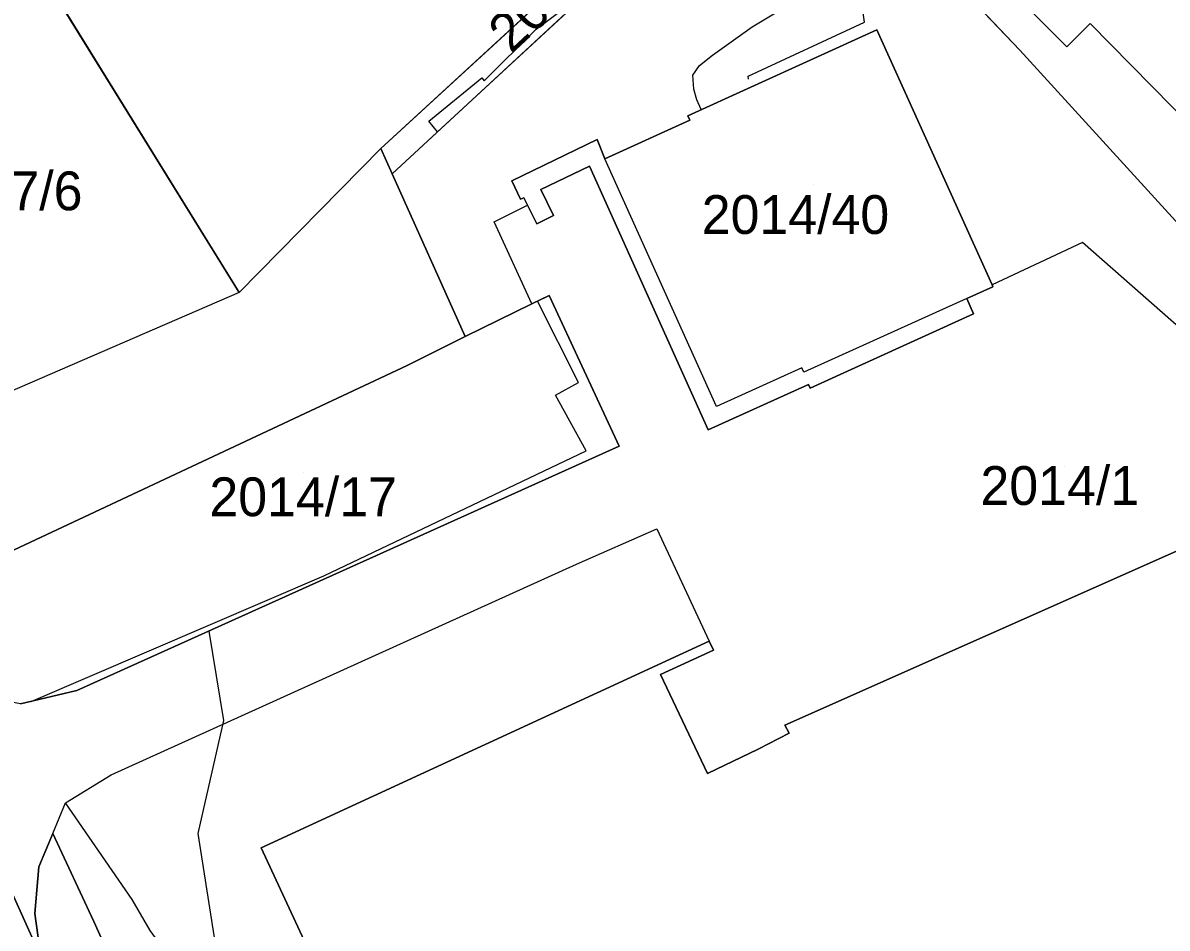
# Model space of a CAD drawing. Extents: x -263423 to -261326, y -1240067 to -1237864.
# Drawn here: x -262323.8 to -262264.8, y -1239662 to -1239615.3 of the extents above; entities that cross this region are included whole.
import ezdxf

# ---------------------------------------------------------------- set-up
doc = ezdxf.new("R2010")
doc.units = 0
for name, color, linetype in [('body_kn', 7, 'Continuous'), ('kladpar_druhypozemkov', 7, 'Continuous'), ('kladpar_hranice', 7, 'Continuous'), ('kladpar_parcelnecisla', 7, 'Continuous'), ('kladpar_plochy', 7, 'Continuous'), ('tarchy_linie', 7, 'Continuous'), ('zappar_hrandruhpozemk', 7, 'Continuous')]:
    doc.layers.add(name, color=color, linetype=linetype)

msp = doc.modelspace()

# ---------------------------------------------------------------- linework, layer by layer
at = {"layer": 'body_kn'}
for p, q in [((-262286.24, -1239615.5), (-262286.24, -1239615.5)), ((-262268.81, -1239615.34), (-262268.81, -1239615.34)), ((-262297.37, -1239615.63), (-262297.37, -1239615.63)), ((-262279.81, -1239615.65), (-262279.81, -1239615.65)), ((-262272.44, -1239616.71), (-262272.44, -1239616.71)), ((-262270.02, -1239616.54), (-262270.02, -1239616.54)), ((-262288.28, -1239616.96), (-262288.28, -1239616.96)), ((-262288.96, -1239617.5), (-262288.96, -1239617.5)), ((-262300.18, -1239618.14), (-262300.18, -1239618.14)), ((-262300.06, -1239618.28), (-262300.06, -1239618.28)), ((-262289.3, -1239617.99), (-262289.3, -1239617.99)), ((-262286.44, -1239618.05), (-262286.44, -1239618.05)), ((-262286.43, -1239618.2), (-262286.43, -1239618.2)), ((-262289.25, -1239618.71), (-262289.25, -1239618.71)), ((-262289.1, -1239619.26), (-262289.1, -1239619.26)), ((-262289.56, -1239620.09), (-262289.56, -1239620.09)), ((-262288.87, -1239619.77), (-262288.87, -1239619.77)), ((-262302.91, -1239620.37), (-262302.91, -1239620.37)), ((-262289.46, -1239620.32), (-262289.46, -1239620.32)), ((-262302.46, -1239620.91), (-262302.46, -1239620.91)), ((-262302.46, -1239620.91), (-262302.46, -1239620.91)), ((-262294.23, -1239621.32), (-262294.23, -1239621.32)), ((-262305.39, -1239621.78), (-262305.39, -1239621.78)), ((-262293.83, -1239622.3), (-262293.83, -1239622.3)), ((-262304.8, -1239623.08), (-262304.8, -1239623.08)), ((-262304.8, -1239623.08), (-262304.8, -1239623.08)), ((-262294.62, -1239622.69), (-262294.62, -1239622.69)), ((-262298.63, -1239623.44), (-262298.63, -1239623.44)), ((-262298.18, -1239624.38), (-262298.18, -1239624.38)), ((-262298.02, -1239624.31), (-262298.02, -1239624.31)), ((-262297.14, -1239623.89), (-262297.14, -1239623.89)), ((-262297.14, -1239623.89), (-262297.14, -1239623.89)), ((-262297.82, -1239624.69), (-262297.82, -1239624.69)), ((-262299.54, -1239625.55), (-262299.54, -1239625.55)), ((-262296.49, -1239625.23), (-262296.49, -1239625.23)), ((-262297.34, -1239625.66), (-262297.34, -1239625.66)), ((-262269.21, -1239626.62), (-262269.21, -1239626.62)), ((-262273.87, -1239628.8), (-262273.87, -1239628.8)), ((-262273.83, -1239628.9), (-262273.83, -1239628.9)), ((-262312.69, -1239629.2), (-262312.69, -1239629.2)), ((-262312.69, -1239629.2), (-262312.69, -1239629.2)), ((-262297.3, -1239629.64), (-262297.3, -1239629.64)), ((-262296.71, -1239629.35), (-262296.71, -1239629.35)), ((-262275.17, -1239629.51), (-262275.17, -1239629.51)), ((-262275.17, -1239629.51), (-262275.17, -1239629.51)), ((-262297.6, -1239629.78), (-262297.6, -1239629.78)), ((-262297.6, -1239629.78), (-262297.6, -1239629.78)), ((-262274.82, -1239630.29), (-262274.82, -1239630.29)), ((-262301.03, -1239631.47), (-262301.03, -1239631.47)), ((-262304.02, -1239632.97), (-262304.02, -1239632.97)), ((-262304.02, -1239632.97), (-262304.02, -1239632.97)), ((-262283.68, -1239633.09), (-262283.68, -1239633.09)), ((-262295.2, -1239633.84), (-262295.2, -1239633.84)), ((-262283.57, -1239633.31), (-262283.57, -1239633.31)), ((-262283.34, -1239633.94), (-262283.34, -1239633.94)), ((-262283.25, -1239634.13), (-262283.25, -1239634.13)), ((-262296.38, -1239634.49), (-262296.38, -1239634.49)), ((-262288.07, -1239635.07), (-262288.07, -1239635.07)), ((-262288.5, -1239636.28), (-262288.5, -1239636.28)), ((-262294.8, -1239637.36), (-262294.8, -1239637.36)), ((-262293.09, -1239637.12), (-262293.09, -1239637.12)), ((-262291.16, -1239641.39), (-262291.16, -1239641.39)), ((-262295.3, -1239643.2), (-262295.3, -1239643.2)), ((-262308.32, -1239643.8), (-262308.32, -1239643.8)), ((-262314.26, -1239646.65), (-262314.26, -1239646.65)), ((-262288.45, -1239647.18), (-262288.45, -1239647.18)), ((-262288.24, -1239647.63), (-262288.24, -1239647.63)), ((-262290.97, -1239648.89), (-262290.97, -1239648.89)), ((-262321.06, -1239649.71), (-262321.06, -1239649.71)), ((-262323.42, -1239650.28), (-262323.42, -1239650.28)), ((-262323.42, -1239650.28), (-262323.42, -1239650.28)), ((-262313.49, -1239651.26), (-262313.49, -1239651.26)), ((-262284.55, -1239651.5), (-262284.55, -1239651.5)), ((-262284.34, -1239651.92), (-262284.34, -1239651.92)), ((-262285.93, -1239652.74), (-262285.93, -1239652.74)), ((-262319.29, -1239654.07), (-262319.29, -1239654.07)), ((-262288.54, -1239653.99), (-262288.54, -1239653.99)), ((-262321.65, -1239655.51), (-262321.65, -1239655.51)), ((-262322.3, -1239657.09), (-262322.3, -1239657.09)), ((-262322.3, -1239657.09), (-262322.3, -1239657.09)), ((-262314.82, -1239657.08), (-262314.82, -1239657.08)), ((-262311.55, -1239657.83), (-262311.55, -1239657.83)), ((-262323.01, -1239658.8), (-262323.01, -1239658.8)), ((-262318.21, -1239660.49), (-262318.21, -1239660.49)), ((-262323.22, -1239661.21), (-262323.22, -1239661.21)), ((-262320.18, -1239661.62), (-262320.18, -1239661.62))]:
    msp.add_line(p, q, dxfattribs=at)
at = {"layer": 'kladpar_druhypozemkov'}
for p, q in [((-262283.06, -1239623.65), (-262283.06, -1239623.65)), ((-262309.37, -1239638.49), (-262309.37, -1239638.49)), ((-262270.16, -1239638.18), (-262270.16, -1239638.18))]:
    msp.add_line(p, q, dxfattribs=at)
at = {"layer": 'kladpar_hranice'}
for points in [[(-262313.68, -1239581.38), (-262303.37, -1239571.39), (-262296.72, -1239567.59), (-262287.67, -1239562.42), (-262286.97, -1239563.18), (-262286.51, -1239563.68), (-262286.26, -1239563.94), (-262286.39, -1239564.13), (-262274.99, -1239575.59), (-262265.75, -1239585.41), (-262266.4, -1239586.03), (-262273.15, -1239592.36), (-262294.88, -1239570.48), (-262312.08, -1239586.78), (-262312.2, -1239586.9), (-262308.4, -1239591.1), (-262308.8, -1239591.3), (-262301.6, -1239598.9), (-262295.1, -1239592.9), (-262285.4, -1239603.2), (-262296.89, -1239613.97), (-262305.39, -1239621.78), (-262312.69, -1239629.2), (-262328.07, -1239604.33)], [(-262264.72, -1239591.6), (-262248.91, -1239607.2), (-262243.31, -1239612.77), (-262233.46, -1239622.57), (-262244, -1239628.3), (-262253.36, -1239633.45), (-262262.63, -1239627.46), (-262272.44, -1239616.71), (-262284.37, -1239604.16), (-262277.22, -1239597.53), (-262264.72, -1239591.6)], [(-262304.8, -1239623.08), (-262305.39, -1239621.78), (-262296.89, -1239613.97), (-262285.4, -1239603.2), (-262281.95, -1239599.78), (-262277.22, -1239597.53), (-262284.37, -1239604.16), (-262304.8, -1239623.08)], [(-262312.69, -1239629.2), (-262305.39, -1239621.78), (-262304.8, -1239623.08), (-262301.03, -1239631.47), (-262304.02, -1239632.97), (-262327.64, -1239644.03), (-262328.14, -1239642.94), (-262328.78, -1239643.32), (-262331.52, -1239637.33), (-262332.99, -1239634.18), (-262336.81, -1239625.98), (-262331.34, -1239623.41), (-262331.23, -1239620.13), (-262330.9, -1239616.3), (-262330.23, -1239612.44), (-262329.38, -1239608.44), (-262328.07, -1239604.33), (-262312.69, -1239629.2)], [(-262323.96, -1239650.41), (-262321.06, -1239649.71), (-262293.09, -1239637.12), (-262296.71, -1239629.35), (-262297.6, -1239629.78), (-262301.03, -1239631.47), (-262304.8, -1239623.08), (-262284.37, -1239604.16), (-262272.44, -1239616.71), (-262262.63, -1239627.46), (-262253.36, -1239633.45), (-262244, -1239628.3), (-262233.46, -1239622.57), (-262232.65, -1239622.21), (-262231.68, -1239621.78), (-262215.27, -1239612.72), (-262214.2, -1239613.62), (-262213, -1239614.96), (-262202.5, -1239626.05)], [(-262297.14, -1239623.89), (-262296.49, -1239625.23), (-262297.34, -1239625.66), (-262297.82, -1239624.69), (-262298.02, -1239624.31), (-262298.18, -1239624.38), (-262298.63, -1239623.44), (-262294.23, -1239621.32), (-262293.83, -1239622.3), (-262289.46, -1239620.32), (-262289.56, -1239620.09), (-262279.81, -1239615.65), (-262273.87, -1239628.8), (-262273.83, -1239628.9), (-262275.17, -1239629.51), (-262274.82, -1239630.29), (-262283.25, -1239634.13), (-262283.34, -1239633.94), (-262288.5, -1239636.28), (-262294.62, -1239622.69), (-262297.14, -1239623.89)], [(-262296.49, -1239625.23), (-262297.14, -1239623.89), (-262294.62, -1239622.69), (-262288.5, -1239636.28), (-262283.34, -1239633.94), (-262283.25, -1239634.13), (-262274.82, -1239630.29), (-262275.17, -1239629.51), (-262273.83, -1239628.9), (-262273.87, -1239628.8), (-262279.81, -1239615.65), (-262289.56, -1239620.09), (-262289.46, -1239620.32), (-262293.83, -1239622.3), (-262294.23, -1239621.32), (-262298.63, -1239623.44), (-262298.18, -1239624.38), (-262298.02, -1239624.31), (-262297.82, -1239624.69), (-262297.34, -1239625.66), (-262296.49, -1239625.23)], [(-262339.47, -1239629.57), (-262339.54, -1239620.02), (-262336.81, -1239625.98), (-262332.99, -1239634.18), (-262330.27, -1239647.12), (-262322.92, -1239663.44), (-262317.05, -1239676.15), (-262322.22, -1239678.54), (-262322.68, -1239678.75), (-262334.34, -1239651.79), (-262338.77, -1239638.78), (-262338.45, -1239638.71), (-262339.47, -1239629.57)], [(-262309.12, -1239663.08), (-262311.55, -1239657.83), (-262288.45, -1239647.18), (-262288.24, -1239647.63), (-262290.97, -1239648.89), (-262288.54, -1239653.99), (-262285.93, -1239652.74), (-262284.34, -1239651.92), (-262284.55, -1239651.5), (-262263.58, -1239642.19), (-262224.01, -1239624.42)], [(-262213.25, -1239633.45), (-262213.8, -1239632.34), (-262214.09, -1239632.53), (-262213.85, -1239632.98), (-262218.05, -1239635.12), (-262218.95, -1239635.56), (-262224.01, -1239624.42), (-262263.58, -1239642.19), (-262284.55, -1239651.5), (-262284.34, -1239651.92), (-262285.93, -1239652.74), (-262288.54, -1239653.99), (-262290.97, -1239648.89), (-262288.24, -1239647.63), (-262288.45, -1239647.18), (-262311.55, -1239657.83), (-262309.12, -1239663.08)], [(-262304.02, -1239632.97), (-262301.03, -1239631.47), (-262297.6, -1239629.78), (-262296.71, -1239629.35), (-262293.09, -1239637.12), (-262321.06, -1239649.71), (-262323.96, -1239650.41), (-262325.1, -1239650.19), (-262328.28, -1239644.34), (-262328.78, -1239643.32), (-262328.14, -1239642.94), (-262327.64, -1239644.03), (-262304.02, -1239632.97)], [(-262318.38, -1239665.63), (-262320.18, -1239661.62), (-262322.3, -1239657.09), (-262323.01, -1239658.8), (-262323.22, -1239661.21), (-262322.92, -1239663.44), (-262330.27, -1239647.12)], [(-262322.3, -1239657.09), (-262320.18, -1239661.62), (-262318.38, -1239665.63), (-262317.57, -1239667.29), (-262308.85, -1239686.61), (-262308.04, -1239688.39), (-262307.6, -1239689.41), (-262306.05, -1239692.73), (-262301.13, -1239703.31), (-262300.38, -1239704.97), (-262298.32, -1239709.43), (-262296.68, -1239712.95), (-262296.45, -1239713.45), (-262294.65, -1239717.27), (-262297.65, -1239718.18), (-262317.05, -1239676.15), (-262322.92, -1239663.44), (-262323.22, -1239661.21), (-262323.01, -1239658.8), (-262322.3, -1239657.09)]]:
    msp.add_lwpolyline(points, dxfattribs=at)
at = {"layer": 'kladpar_plochy'}
for p, q in [((-262312.69, -1239629.2), (-262328.07, -1239604.33)), ((-262304.8, -1239623.08), (-262284.37, -1239604.16)), ((-262284.37, -1239604.16), (-262272.44, -1239616.71)), ((-262296.89, -1239613.97), (-262305.39, -1239621.78)), ((-262279.81, -1239615.65), (-262289.56, -1239620.09)), ((-262273.87, -1239628.8), (-262279.81, -1239615.65)), ((-262272.44, -1239616.71), (-262262.63, -1239627.46)), ((-262289.56, -1239620.09), (-262289.46, -1239620.32)), ((-262289.46, -1239620.32), (-262293.83, -1239622.3)), ((-262294.23, -1239621.32), (-262298.63, -1239623.44)), ((-262293.83, -1239622.3), (-262294.23, -1239621.32)), ((-262305.39, -1239621.78), (-262312.69, -1239629.2)), ((-262301.03, -1239631.47), (-262304.8, -1239623.08)), ((-262297.14, -1239623.89), (-262294.62, -1239622.69)), ((-262294.62, -1239622.69), (-262288.5, -1239636.28)), ((-262298.63, -1239623.44), (-262298.18, -1239624.38)), ((-262298.18, -1239624.38), (-262298.02, -1239624.31)), ((-262298.02, -1239624.31), (-262297.82, -1239624.69)), ((-262296.49, -1239625.23), (-262297.14, -1239623.89)), ((-262297.82, -1239624.69), (-262297.34, -1239625.66)), ((-262297.34, -1239625.66), (-262296.49, -1239625.23)), ((-262275.17, -1239629.51), (-262273.83, -1239628.9)), ((-262273.83, -1239628.9), (-262273.87, -1239628.8)), ((-262296.71, -1239629.35), (-262297.6, -1239629.78)), ((-262293.09, -1239637.12), (-262296.71, -1239629.35)), ((-262274.82, -1239630.29), (-262275.17, -1239629.51)), ((-262297.6, -1239629.78), (-262301.03, -1239631.47)), ((-262283.25, -1239634.13), (-262274.82, -1239630.29)), ((-262288.5, -1239636.28), (-262283.34, -1239633.94)), ((-262283.34, -1239633.94), (-262283.25, -1239634.13)), ((-262321.06, -1239649.71), (-262293.09, -1239637.12)), ((-262263.58, -1239642.19), (-262284.55, -1239651.5)), ((-262322.92, -1239663.44), (-262330.27, -1239647.12)), ((-262288.45, -1239647.18), (-262311.55, -1239657.83)), ((-262288.24, -1239647.63), (-262288.45, -1239647.18)), ((-262290.97, -1239648.89), (-262288.24, -1239647.63)), ((-262288.54, -1239653.99), (-262290.97, -1239648.89)), ((-262323.96, -1239650.41), (-262321.06, -1239649.71)), ((-262284.55, -1239651.5), (-262284.34, -1239651.92)), ((-262284.34, -1239651.92), (-262285.93, -1239652.74)), ((-262285.93, -1239652.74), (-262288.54, -1239653.99)), ((-262322.3, -1239657.09), (-262323.01, -1239658.8)), ((-262320.18, -1239661.62), (-262322.3, -1239657.09)), ((-262311.55, -1239657.83), (-262309.12, -1239663.08)), ((-262323.01, -1239658.8), (-262323.22, -1239661.21)), ((-262323.22, -1239661.21), (-262322.92, -1239663.44)), ((-262318.38, -1239665.63), (-262320.18, -1239661.62))]:
    msp.add_line(p, q, dxfattribs=at)
for points in [[(-262264.72, -1239591.6), (-262248.91, -1239607.2), (-262243.31, -1239612.77), (-262233.46, -1239622.57), (-262244, -1239628.3), (-262253.36, -1239633.45), (-262262.63, -1239627.46), (-262272.44, -1239616.71), (-262284.37, -1239604.16), (-262277.22, -1239597.53)], [(-262304.8, -1239623.08), (-262305.39, -1239621.78), (-262296.89, -1239613.97), (-262285.4, -1239603.2), (-262281.95, -1239599.78), (-262277.22, -1239597.53), (-262284.37, -1239604.16)], [(-262312.69, -1239629.2), (-262305.39, -1239621.78), (-262304.8, -1239623.08), (-262301.03, -1239631.47), (-262304.02, -1239632.97), (-262327.64, -1239644.03), (-262328.14, -1239642.94), (-262328.78, -1239643.32), (-262331.52, -1239637.33), (-262332.99, -1239634.18), (-262336.81, -1239625.98), (-262331.34, -1239623.41), (-262331.23, -1239620.13), (-262330.9, -1239616.3), (-262330.23, -1239612.44), (-262329.38, -1239608.44), (-262328.07, -1239604.33)], [(-262297.14, -1239623.89), (-262296.49, -1239625.23), (-262297.34, -1239625.66), (-262297.82, -1239624.69), (-262298.02, -1239624.31), (-262298.18, -1239624.38), (-262298.63, -1239623.44), (-262294.23, -1239621.32), (-262293.83, -1239622.3), (-262289.46, -1239620.32), (-262289.56, -1239620.09), (-262279.81, -1239615.65), (-262273.87, -1239628.8), (-262273.83, -1239628.9), (-262275.17, -1239629.51), (-262274.82, -1239630.29), (-262283.25, -1239634.13), (-262283.34, -1239633.94), (-262288.5, -1239636.28), (-262294.62, -1239622.69)], [(-262339.47, -1239629.57), (-262339.54, -1239620.02), (-262336.81, -1239625.98), (-262332.99, -1239634.18), (-262330.27, -1239647.12), (-262322.92, -1239663.44), (-262317.05, -1239676.15), (-262322.22, -1239678.54), (-262322.68, -1239678.75), (-262334.34, -1239651.79), (-262338.77, -1239638.78), (-262338.45, -1239638.71)], [(-262304.02, -1239632.97), (-262301.03, -1239631.47), (-262297.6, -1239629.78), (-262296.71, -1239629.35), (-262293.09, -1239637.12), (-262321.06, -1239649.71), (-262323.96, -1239650.41), (-262325.1, -1239650.19), (-262328.28, -1239644.34), (-262328.78, -1239643.32), (-262328.14, -1239642.94), (-262327.64, -1239644.03)], [(-262322.3, -1239657.09), (-262320.18, -1239661.62), (-262318.38, -1239665.63), (-262317.57, -1239667.29), (-262308.85, -1239686.61), (-262308.04, -1239688.39), (-262307.6, -1239689.41), (-262306.05, -1239692.73), (-262301.13, -1239703.31), (-262300.38, -1239704.97), (-262298.32, -1239709.43), (-262296.68, -1239712.95), (-262296.45, -1239713.45), (-262294.65, -1239717.27), (-262297.65, -1239718.18), (-262317.05, -1239676.15), (-262322.92, -1239663.44), (-262323.22, -1239661.21), (-262323.01, -1239658.8)]]:
    msp.add_lwpolyline(points, close=True, dxfattribs=at)
msp.add_lwpolyline([(-262309.12, -1239663.08), (-262311.55, -1239657.83), (-262288.45, -1239647.18), (-262288.24, -1239647.63), (-262290.97, -1239648.89), (-262288.54, -1239653.99), (-262285.93, -1239652.74), (-262284.34, -1239651.92), (-262284.55, -1239651.5), (-262263.58, -1239642.19), (-262224.01, -1239624.42), (-262218.95, -1239635.56), (-262218.05, -1239635.12), (-262213.85, -1239632.98), (-262214.09, -1239632.53), (-262213.8, -1239632.34), (-262213.25, -1239633.45), (-262204.83, -1239649.97), (-262205.37, -1239650.27), (-262202.88, -1239655.88), (-262208.68, -1239658.57), (-262201.2, -1239674.89)], dxfattribs=at)
at = {"layer": 'tarchy_linie'}
for points in [[(-262288.87, -1239619.77), (-262289.1, -1239619.26), (-262289.25, -1239618.71), (-262289.3, -1239617.99), (-262288.96, -1239617.5), (-262288.28, -1239616.96), (-262286.24, -1239615.5), (-262284.6, -1239614.53), (-262284.02, -1239613.07), (-262283.82, -1239611.98), (-262283.82, -1239610.13), (-262283.44, -1239608.72), (-262283.27, -1239607.75), (-262283.64, -1239607.18), (-262284.25, -1239606.85), (-262285.27, -1239606.67)], [(-262286.43, -1239618.2), (-262286.44, -1239618.05), (-262280.44, -1239615.26), (-262281.07, -1239610.99)], [(-262302.46, -1239620.91), (-262302.91, -1239620.37), (-262300.18, -1239618.14), (-262300.06, -1239618.28), (-262297.37, -1239615.63), (-262294.01, -1239613.09), (-262302.46, -1239620.91)], [(-262323.42, -1239650.28), (-262308.32, -1239643.8), (-262294.8, -1239637.36), (-262296.38, -1239634.49), (-262295.2, -1239633.84), (-262297.3, -1239629.64), (-262296.71, -1239629.35), (-262293.09, -1239637.12), (-262321.06, -1239649.71), (-262323.42, -1239650.28)], [(-262314.26, -1239646.65), (-262313.49, -1239651.26), (-262314.82, -1239657.08), (-262313.57, -1239665.08), (-262305.2, -1239684.14), (-262298.33, -1239699.92), (-262297.5, -1239708.57), (-262292.9, -1239719.51), (-262287.95, -1239729.73)]]:
    msp.add_lwpolyline(points, dxfattribs=at)
at = {"layer": 'zappar_hrandruhpozemk'}
for p, q in [((-262260.01, -1239624.3), (-262268.81, -1239615.34)), ((-262288.07, -1239635.07), (-262293.83, -1239622.3)), ((-262299.54, -1239625.55), (-262297.82, -1239624.69)), ((-262297.6, -1239629.78), (-262299.54, -1239625.55)), ((-262269.21, -1239626.62), (-262273.87, -1239628.8)), ((-262256.44, -1239637.86), (-262269.21, -1239626.62)), ((-262312.69, -1239629.2), (-262330.18, -1239636.76)), ((-262319.29, -1239654.07), (-262295.3, -1239643.2)), ((-262318.21, -1239660.49), (-262321.65, -1239655.51))]:
    msp.add_line(p, q, dxfattribs=at)
for points in [[(-262268.81, -1239615.34), (-262270.02, -1239616.54), (-262276.88, -1239609.62)], [(-262275.17, -1239629.51), (-262283.57, -1239633.31), (-262283.68, -1239633.09), (-262288.07, -1239635.07)], [(-262295.3, -1239643.2), (-262291.16, -1239641.39), (-262288.45, -1239647.18)], [(-262322.3, -1239657.09), (-262321.65, -1239655.51), (-262319.29, -1239654.07)], [(-262315.7, -1239664.26), (-262317.27, -1239662.08), (-262318.21, -1239660.49)]]:
    msp.add_lwpolyline(points, dxfattribs=at)

# ---------------------------------------------------------------- texts
at = {"layer": 'kladpar_parcelnecisla'}
msp.add_text('2014/20', height=2, rotation=43, dxfattribs=at).set_placement((-262298.661, -1239616.934))
for s, p in [('2027/6', (-262328.947, -1239624.96)), ('2014/40', (-262288.841, -1239626.18)), ('2014/1', (-262274.469, -1239640.15)), ('2014/17', (-262314.223, -1239640.73))]:
    msp.add_text(s, height=2, dxfattribs=at).set_placement(p)

doc.saveas('drawing.dxf')
